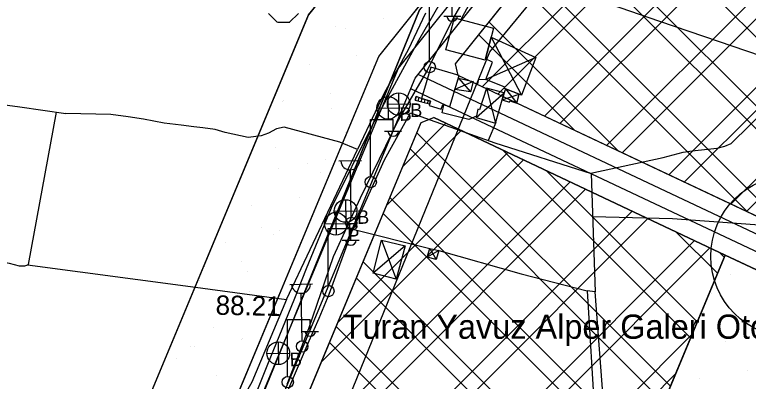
# Model space of a CAD drawing. Extents: x 417995 to 421451, y 4454518 to 4458015.
# Drawn here: x 419726.5 to 419953.3, y 4456275.9 to 4456389.2 of the extents above; entities that cross this region are included whole.
import ezdxf

# ---------------------------------------------------------------- set-up
doc = ezdxf.new("R2010")
doc.units = 0
for name, color, linetype in [('ADAKENARI', 7, 'Continuous'), ('B_Kapi', 7, 'Continuous'), ('B_Merdiven', 7, 'Continuous'), ('B_Mesken', 7, 'Continuous'), ('B_Sundurma', 7, 'Continuous'), ('KALDIRIM_FAT', 7, 'Continuous'), ('KD_DAIRE', 7, 'Continuous'), ('PL_AYA_PARK_DINLENME', 7, 'Continuous'), ('PL_K_DEPOLAMA', 7, 'Continuous'), ('PL_KA_TARIM_ALANI', 7, 'Continuous'), ('S_Cad_Sok_Lambasi', 7, 'Continuous'), ('S_Elektrik_Diregi', 7, 'Continuous'), ('S_Rogar_Kapagi_Buski', 7, 'Continuous'), ('Sinir_Cit_bir_taraf', 7, 'Continuous'), ('Sinir_itirazli_Mulkiyet', 7, 'Continuous'), ('Sinir_Tel_bir_taraf', 7, 'Continuous'), ('TR_TARIMALANI', 7, 'Continuous'), ('TRFAT_DEPOLAMA', 7, 'Continuous'), ('TRFAT_PARKALANI', 7, 'Continuous'), ('Y_Kot_Noktasi', 7, 'Continuous'), ('Y_Unsur', 7, 'Continuous'), ('Yol_Sose', 7, 'Continuous')]:
    doc.layers.add(name, color=color, linetype=linetype)

msp = doc.modelspace()

# ---------------------------------------------------------------- linework, layer by layer
at = {"layer": 'ADAKENARI'}
for p, q in [((419817.34, 4456389.19), (419937.97, 4456539.69)), ((419839.06, 4456376.31), (419960.56, 4456527.89)), ((419862.84, 4456373.99), (419954.3, 4456488.11)), ((419730.88, 4456181.8), (419817.34, 4456389.19)), ((419754.34, 4456173.09), (419839.06, 4456376.31)), ((419863.67, 4456370.37), (419862.84, 4456373.99)), ((419965.69, 4456322.26), (419863.67, 4456370.37)), ((419774.25, 4456168.89), (419852.21, 4456355.88)), ((419852.21, 4456355.88), (419856.08, 4456357.37)), ((419946.16, 4456314.89), (419856.08, 4456357.37)), ((419877.03, 4456149.07), (419946.16, 4456314.89)), ((419962.3, 4456307.28), (419946.16, 4456314.89))]:
    msp.add_line(p, q, dxfattribs=at)
at = {"layer": 'B_Kapi'}
msp.add_lwpolyline([(419820.64, 4456295.4), (419823.77, 4456302.8)], dxfattribs=at)
at = {"layer": 'B_Merdiven'}
for p, q in [((419850.29, 4456362.78), (419850.61, 4456363.91)), ((419851.25, 4456362.53), (419851.55, 4456363.58)), ((419852.22, 4456362.28), (419852.5, 4456363.26)), ((419853.19, 4456362.03), (419853.46, 4456362.97)), ((419854.16, 4456361.78), (419854.42, 4456362.68))]:
    msp.add_line(p, q, dxfattribs=at)
msp.add_lwpolyline([(419850.61, 4456363.91), (419850.29, 4456362.78), (419854.8, 4456361.61), (419855.06, 4456362.49), (419852.26, 4456363.33)], close=True, dxfattribs=at)
at = {"layer": 'B_Mesken'}
for points in [[(419862.46, 4456388.24), (419874.57, 4456385.04), (419871.96, 4456375.15), (419859.85, 4456378.35)], [(419863.93, 4456370.38), (419855.16, 4456373.01), (419852.26, 4456363.33), (419855.06, 4456362.49), (419854.64, 4456361.09), (419858.41, 4456359.96), (419858.86, 4456361.45), (419861.06, 4456360.79)]]:
    msp.add_lwpolyline(points, close=True, dxfattribs=at)
at = {"layer": 'B_Sundurma'}
for p, q in [((419873.83, 4456382.23), (419883.26, 4456364.36)), ((419887.66, 4456375.97), (419872.21, 4456369.18)), ((419863.7, 4456369.6), (419867.4, 4456365.31)), ((419868.3, 4456368.58), (419862.64, 4456366.06)), ((419869.22, 4456357.37), (419877.86, 4456365)), ((419872.41, 4456366.49), (419875.21, 4456355.71)), ((419878.32, 4456366.25), (419881.77, 4456361.87)), ((419877.24, 4456362.83), (419882.48, 4456364.66)), ((419839.94, 4456319.51), (419844.48, 4456307.41)), ((419847.26, 4456317.76), (419837.35, 4456309.32)), ((419857.64, 4456316.25), (419854.06, 4456314.19)), ((419854.87, 4456316.93), (419856.8, 4456313.54))]:
    msp.add_line(p, q, dxfattribs=at)
for points in [[(419873.83, 4456382.23), (419887.66, 4456375.97), (419883.26, 4456364.36), (419877.86, 4456366.42), (419878.03, 4456366.82), (419872.21, 4456369.18), (419874.21, 4456374.52), (419872.08, 4456375.6)], [(419863.7, 4456369.6), (419868.3, 4456368.58), (419867.4, 4456365.31), (419862.64, 4456366.06)], [(419872.41, 4456366.49), (419870.27, 4456359.83), (419869.68, 4456359.98), (419869.22, 4456357.37), (419875.21, 4456355.71), (419877.86, 4456365)], [(419878.32, 4456366.25), (419877.86, 4456365), (419877.24, 4456362.83), (419879.5, 4456362.13), (419879.65, 4456362.59), (419881.77, 4456361.87), (419882.48, 4456364.66)], [(419839.94, 4456319.51), (419847.26, 4456317.76), (419844.48, 4456307.41), (419837.35, 4456309.32)], [(419854.87, 4456316.93), (419857.64, 4456316.25), (419856.8, 4456313.54), (419854.06, 4456314.19)]]:
    msp.add_lwpolyline(points, close=True, dxfattribs=at)
at = {"layer": 'KALDIRIM_FAT'}
for p, q in [((419845.14, 4456372.7), (419966.88, 4456524.58)), ((419850.35, 4456369.61), (419972.3, 4456521.75)), ((419760.9, 4456170.65), (419845.14, 4456372.7)), ((419766.53, 4456168.56), (419850.35, 4456369.61)), ((419964.56, 4456317.27), (419851.23, 4456370.71)), ((419963.43, 4456312.27), (419848.95, 4456366.26))]:
    msp.add_line(p, q, dxfattribs=at)
at = {"layer": 'KD_DAIRE'}
msp.add_circle((419966.74, 4456314.48), 25, dxfattribs=at)
at = {"layer": 'PL_AYA_PARK_DINLENME'}
for points in [[(420118.96, 4457025.05), (419997.85, 4457034.52), (419976.45, 4456862.61), (419990.59, 4456775.21), (419973.03, 4456658.34), (419937.97, 4456539.69), (419817.34, 4456389.19), (419730.88, 4456181.8), (419679.75, 4456025.55), (419854.6, 4455987.6)], [(419859.9, 4456012.03), (419712.12, 4456044.1), (419754.34, 4456173.09), (419839.06, 4456376.31), (419960.56, 4456527.89), (419997.49, 4456652.91), (420015.89, 4456775.35), (420001.7, 4456863.07), (420019.71, 4457007.73), (420039.67, 4457006.17), (420110.63, 4457000.62), (420122.08, 4456999.73), (420124.45, 4456999.54)], [(419884.24, 4455014.01), (419916.83, 4455187.99), (419837.29, 4455197.86), (419804.18, 4455325.18), (419819.77, 4455424.95), (419807.91, 4455531.7), (419785.76, 4455586.42), (419835.59, 4455637.43), (419842.19, 4455646.09), (419927.54, 4456021.09), (419744.69, 4456064.85), (419766.68, 4456168.71), (419803.1, 4456205.13), (419873.42, 4456377.73), (419915.08, 4456428.31), (419995.43, 4456517.04), (420046.79, 4456762.24), (420038.67, 4456854.78)], [(420013.63, 4456854.22), (420021.56, 4456763.74), (419972.35, 4456528.79), (419896.15, 4456444.66), (419851.71, 4456390.68), (419781.86, 4456219.24), (419743.76, 4456181.14), (419715.18, 4456046.21), (419900.92, 4456001.76), (419824.72, 4455719.19), (419823.13, 4455660.45), (419756.46, 4455592.19), (419783.44, 4455525.52), (419794.56, 4455425.51), (419778.68, 4455323.91), (419819.96, 4455165.16), (419792.54, 4455014.98)]]:
    msp.add_lwpolyline(points, dxfattribs=at)
msp.add_lwpolyline([(419877.03, 4456149.07), (419946.16, 4456314.89), (419962.3, 4456307.28), (419997.77, 4456307.14), (419969.35, 4456133.92)], close=True, dxfattribs=at)
at = {"layer": 'PL_K_DEPOLAMA'}
for points in [[(420098.25, 4456467.95), (420082.26, 4456394.89), (420082.26, 4456394.98), (420013.41, 4456395.25), (420013.13, 4456322.08), (419965.69, 4456322.26), (419863.67, 4456370.37), (419862.84, 4456373.99), (419954.3, 4456488.11), (420095.91, 4456471.24)], [(419774.25, 4456168.89), (419852.21, 4456355.88), (419856.08, 4456357.37), (419946.16, 4456314.89), (419877.03, 4456149.07), (419776.06, 4456165.64)]]:
    msp.add_lwpolyline(points, close=True, dxfattribs=at)
at = {"layer": 'PL_KA_TARIM_ALANI'}
msp.add_line((419781.86, 4456219.24), (419851.71, 4456390.68), dxfattribs=at)
at = {"layer": 'S_Cad_Sok_Lambasi'}
for p, q in [((419826.76, 4456344), (419833.75, 4456344.12)), ((419830.56, 4456326.56), (419830.3, 4456341.23)), ((419811.56, 4456305.82), (419818.56, 4456305.94)), ((419815.36, 4456288.38), (419815.11, 4456303.06))]:
    msp.add_line(p, q, dxfattribs=at)
for centre in [(419830.59, 4456324.81), (419815.4, 4456286.63)]:
    msp.add_circle(centre, 1.75, dxfattribs=at)
for centre in [(419830.25, 4456344.16), (419815.06, 4456305.99)]:
    msp.add_arc(centre, 2.93, 184.298, 357.9072, dxfattribs=at)
at = {"layer": 'S_Elektrik_Diregi'}
for p, q in [((419854.82, 4456374.85), (419854.82, 4456392.35)), ((419861.82, 4456388.85), (419861.82, 4456392.35)), ((419859.16, 4456388.71), (419864.41, 4456388.71)), ((419836.55, 4456339.28), (419836.55, 4456356.78)), ((419836.55, 4456356.78), (419843.55, 4456356.78)), ((419843.55, 4456353.28), (419843.55, 4456356.78)), ((419840.89, 4456353.14), (419846.14, 4456353.14)), ((419823.47, 4456305.6), (419823.47, 4456323.1)), ((419823.47, 4456323.1), (419830.47, 4456323.1)), ((419830.47, 4456319.6), (419830.47, 4456323.1)), ((419827.81, 4456319.46), (419833.06, 4456319.46)), ((419810.89, 4456277.43), (419810.89, 4456294.93)), ((419810.89, 4456294.93), (419817.89, 4456294.93)), ((419817.89, 4456291.43), (419817.89, 4456294.93)), ((419815.23, 4456291.29), (419820.48, 4456291.29))]:
    msp.add_line(p, q, dxfattribs=at)
for centre in [(419854.85, 4456373.02), (419836.59, 4456337.44), (419823.51, 4456303.76), (419810.93, 4456275.6)]:
    msp.add_circle(centre, 1.75, dxfattribs=at)
for centre in [(419861.82, 4456388.87), (419843.55, 4456353.29), (419830.47, 4456319.61), (419817.89, 4456291.45)]:
    msp.add_arc(centre, 1.66, 184.8384, 355.1464, dxfattribs=at)
at = {"layer": 'S_Rogar_Kapagi_Buski'}
for p, q in [((419845.19, 4456365.05), (419845.31, 4456358.05)), ((419841.92, 4456363.87), (419842.04, 4456356.87)), ((419838.48, 4456360.31), (419845.48, 4456360.43)), ((419841.75, 4456361.49), (419848.75, 4456361.61)), ((419828.78, 4456332.01), (419828.9, 4456325.01)), ((419825.34, 4456328.45), (419832.34, 4456328.57)), ((419825.75, 4456328.07), (419825.87, 4456321.07)), ((419822.31, 4456324.51), (419829.31, 4456324.63)), ((419807.95, 4456288.01), (419808.07, 4456281.01)), ((419804.51, 4456284.45), (419811.51, 4456284.57))]:
    msp.add_line(p, q, dxfattribs=at)
for centre in [(419845.25, 4456361.55), (419841.98, 4456360.37), (419828.84, 4456328.51), (419825.81, 4456324.57), (419808.01, 4456284.51)]:
    msp.add_circle(centre, 3.5, dxfattribs=at)
at = {"layer": 'Sinir_Cit_bir_taraf'}
for points in [[(419868.21, 4456368.24), (419869.75, 4456367.86), (419870.07, 4456369.31), (419872.21, 4456369.18)], [(419869.29, 4456357.79), (419866.97, 4456356.78), (419858.7, 4456358.87), (419859.24, 4456361.34)]]:
    msp.add_lwpolyline(points, dxfattribs=at)
at = {"layer": 'Sinir_itirazli_Mulkiyet'}
for points in [[(419903.5, 4456412.57), (419882.72, 4456418.25), (419870.26, 4456398.29), (419864.41, 4456387.73)], [(419874.48, 4456405.05), (419925.9, 4456387.18), (419970.93, 4456371.83), (419979.28, 4456393.75)], [(419853.49, 4456389.64), (419848.17, 4456378.33), (419840.78, 4456364.98), (419832.49, 4456347.57), (419827.07, 4456349.84), (419809.81, 4456354.41), (419807.5, 4456353.92), (419804.99, 4456352.53), (419802.78, 4456351.71), (419798.76, 4456351.2), (419791.57, 4456352.75), (419788.5, 4456353.68), (419784.69, 4456354.22), (419781.89, 4456354.58), (419777.95, 4456355.04), (419772.73, 4456355.66), (419766.4, 4456356.87), (419761.65, 4456357.67), (419756.25, 4456358.35), (419742.37, 4456358.67)], [(419904.63, 4456340.17), (419927.01, 4456345.07), (419933.16, 4456346.68), (419935.99, 4456347.1), (419940.77, 4456347.66), (419943.75, 4456347.92), (419946.1, 4456348.52), (419948.01, 4456349.35), (419970.93, 4456371.83)], [(419722.71, 4456361.48), (419728.13, 4456360.69), (419742.37, 4456358.67)], [(419730.76, 4456311.96), (419739.43, 4456359.09)], [(419831.3, 4456323.15), (419840.82, 4456344.36), (419848.86, 4456358.85), (419874.95, 4456349.56), (419904.77, 4456340.13), (419905.98, 4456303.54)], [(419875.27, 4456355.89), (419872.96, 4456350.27)], [(419730.5, 4456311.87), (419780.93, 4456305.2), (419810.54, 4456301.18), (419832.49, 4456347.57)], [(419905.21, 4456326.76), (419929.91, 4456326.14), (419972.33, 4456323.1), (420016.15, 4456319.6)], [(419722.2, 4456312.91), (419724.84, 4456312.41), (419727.96, 4456311.6), (419728.29, 4456311.54), (419729.64, 4456311.57), (419729.97, 4456311.68), (419730.84, 4456311.99), (419730.84, 4456311.99)], [(419908.54, 4456269.36), (419905.98, 4456303.54), (419903.48, 4456303.84)], [(419810.54, 4456301.18), (419799.8, 4456275.61), (419791.05, 4456260.28), (419785.71, 4456255.31), (419781.01, 4456252.92), (419775.68, 4456251.51), (419771.94, 4456251.37), (419765.02, 4456251.52), (419733.12, 4456258.33)]]:
    msp.add_lwpolyline(points, dxfattribs=at)
at = {"layer": 'Sinir_Tel_bir_taraf'}
for points in [[(419823.77, 4456302.8), (419831.1, 4456322.94), (419854.87, 4456316.93)], [(419857.64, 4456316.25), (419883.14, 4456309.13), (419903.48, 4456303.84), (419905.9, 4456264.68), (419884.8, 4456265.69), (419876.18, 4456247.73), (419867.43, 4456229.56)], [(419839.23, 4456236.9), (419827.37, 4456240.15), (419811.8, 4456245.27), (419804.89, 4456249.87), (419804.44, 4456250.72), (419804.17, 4456252.11), (419804.19, 4456252.92), (419806.22, 4456261.15), (419810.98, 4456272.86), (419817.52, 4456288.33), (419820.64, 4456295.4)]]:
    msp.add_lwpolyline(points, dxfattribs=at)
at = {"layer": 'TR_TARIMALANI'}
for p, q in [((419807.71, 4456386.87), (419805, 4456389.58)), ((419811.54, 4456386.87), (419814.25, 4456389.58)), ((419807.75, 4456386.89), (419811.58, 4456386.89))]:
    msp.add_line(p, q, dxfattribs=at)
at = {"layer": 'TRFAT_DEPOLAMA'}
for p, q in [((419871.07, 4456366.89), (419988.25, 4456484.06)), ((419875.87, 4456364.62), (419994.56, 4456483.31)), ((419933.53, 4456337.43), (420070.38, 4456474.28)), ((419947.95, 4456330.63), (420089.34, 4456472.02)), ((419907.82, 4456430.11), (420013.14, 4456324.79)), ((419890.29, 4456357.82), (419958.33, 4456425.86)), ((419895.09, 4456355.56), (419958.33, 4456418.79)), ((419898.38, 4456418.34), (419994.56, 4456322.15)), ((419895.23, 4456414.41), (419987.46, 4456322.18)), ((419885.79, 4456402.64), (419966.17, 4456322.26)), ((419882.65, 4456398.71), (419953.2, 4456328.15)), ((419909.51, 4456348.76), (419958.33, 4456397.58)), ((419914.31, 4456346.49), (419964.88, 4456397.06)), ((419928.73, 4456339.69), (419986.1, 4456397.06)), ((419952.75, 4456328.36), (420013.39, 4456389)), ((419873.21, 4456386.94), (419913.06, 4456347.08)), ((419870.06, 4456383.01), (419899.68, 4456353.39)), ((419846.6, 4456342.41), (419859.8, 4456355.62)), ((419841.54, 4456330.29), (419864.6, 4456353.35)), ((419850.88, 4456352.69), (419929.25, 4456274.33)), ((419848.8, 4456347.7), (419927.17, 4456269.34)), ((419877.54, 4456347.25), (419935.49, 4456289.3)), ((419826.37, 4456293.91), (419879.02, 4456346.55)), ((419821.32, 4456281.78), (419883.82, 4456344.29)), ((419890.92, 4456340.94), (419937.57, 4456294.29)), ((419806.15, 4456245.4), (419898.24, 4456337.49)), ((419801.09, 4456233.27), (419903.04, 4456335.22)), ((419842.56, 4456332.73), (419920.93, 4456254.36)), ((419840.48, 4456327.74), (419918.85, 4456249.37)), ((419858.43, 4456269.4), (419917.46, 4456328.43)), ((419865.5, 4456269.4), (419922.26, 4456326.16)), ((419931.06, 4456322.01), (419943.81, 4456309.26)), ((419878.7, 4456261.38), (419936.68, 4456319.36)), ((419878.7, 4456254.31), (419941.49, 4456317.1)), ((419944.44, 4456315.7), (419945.89, 4456314.25)), ((419834.24, 4456312.77), (419877.61, 4456269.4)), ((419832.16, 4456307.78), (419870.54, 4456269.4)), ((419825.91, 4456292.81), (419849.33, 4456269.4)), ((419806.28, 4456160.68), (419935.91, 4456290.31)), ((419823.83, 4456287.82), (419843.7, 4456267.95)), ((419812.36, 4456159.68), (419930.86, 4456278.18))]:
    msp.add_line(p, q, dxfattribs=at)
at = {"layer": 'TRFAT_PARKALANI'}
for p, q in [((419840.41, 4456388.14), (419840.41, 4456388.14)), ((419825.64, 4456385.54), (419825.64, 4456385.54)), ((419828.79, 4456384.8), (419828.79, 4456384.8)), ((419813.2, 4456378.92), (419813.2, 4456378.92)), ((419832.3, 4456376.56), (419832.3, 4456376.56)), ((419817.53, 4456373.95), (419817.53, 4456373.95)), ((419837.55, 4456373.24), (419837.55, 4456373.24)), ((419824.19, 4456364.97), (419824.19, 4456364.97)), ((419809.68, 4456362.78), (419809.68, 4456362.78)), ((419809.42, 4456362.37), (419809.42, 4456362.37)), ((419824.45, 4456360.18), (419824.45, 4456360.18)), ((419816.08, 4456353.39), (419816.08, 4456353.39)), ((419828.66, 4456352.73), (419828.66, 4456352.73)), ((419807.07, 4456348.01), (419807.07, 4456348.01)), ((419822.74, 4456344.41), (419822.74, 4456344.41)), ((419817.17, 4456343.08), (419817.17, 4456343.08)), ((419807.97, 4456341.8), (419807.97, 4456341.8)), ((419820.98, 4456340.48), (419820.98, 4456340.48)), ((419814.63, 4456332.82), (419814.63, 4456332.82)), ((419799.85, 4456330.22), (419799.85, 4456330.22)), ((419802.73, 4456323.39), (419802.73, 4456323.39)), ((419808.27, 4456322.57), (419808.27, 4456322.57)), ((419806.51, 4456321.24), (419806.51, 4456321.24)), ((419791.74, 4456318.63), (419791.74, 4456318.63)), ((419796.78, 4456312.93), (419796.78, 4456312.93)), ((419785.36, 4456311.22), (419785.36, 4456311.22)), ((419798.4, 4456309.65), (419798.4, 4456309.65)), ((419947.73, 4456308.86), (419947.73, 4456308.86)), ((419783.63, 4456307.05), (419783.63, 4456307.05)), ((419799.26, 4456303.69), (419799.26, 4456303.69)), ((419941.82, 4456302.98), (419941.82, 4456302.98)), ((419805.06, 4456300.67), (419805.06, 4456300.67)), ((419790.29, 4456298.07), (419790.29, 4456298.07)), ((419939.61, 4456297.27), (419939.61, 4456297.27)), ((419787.89, 4456292.41), (419787.89, 4456292.41)), ((419951.52, 4456293.91), (419951.52, 4456293.91)), ((419796.65, 4456288.92), (419796.65, 4456288.92)), ((419796.95, 4456289.09), (419796.95, 4456289.09)), ((419946.28, 4456288.29), (419946.28, 4456288.29)), ((419781.01, 4456286.6), (419781.01, 4456286.6)), ((419782.18, 4456286.48), (419782.18, 4456286.48)), ((419776.4, 4456282.77), (419776.4, 4456282.77)), ((419932.93, 4456282.47), (419932.93, 4456282.47)), ((419952.94, 4456279.31), (419952.94, 4456279.31)), ((419788.84, 4456277.5), (419788.84, 4456277.5)), ((419938.16, 4456276.71), (419938.16, 4456276.71))]:
    msp.add_line(p, q, dxfattribs=at)
at = {"layer": 'Yol_Sose'}
for points in [[(419922.42, 4456429.03), (419906.52, 4456435.41), (419899.71, 4456437.63), (419898.65, 4456437.65), (419897.23, 4456436.92), (419882.98, 4456422.21), (419871.03, 4456403.48), (419862.61, 4456389.09), (419853.86, 4456371.68), (419845.08, 4456356.62), (419833.3, 4456332.44), (419825.03, 4456314.38), (419817.41, 4456292.12), (419810.67, 4456274.87)], [(419862.58, 4456400.76), (419851.33, 4456381.19), (419837.05, 4456354.97), (419824.4, 4456329.35), (419816.69, 4456310.6), (419813.04, 4456301.48), (419804.49, 4456280.53), (419795.63, 4456258.37)]]:
    msp.add_lwpolyline(points, dxfattribs=at)

# ---------------------------------------------------------------- texts
at = {"layer": 'S_Rogar_Kapagi_Buski'}
for p in [(419845.55, 4456356.37), (419848.82, 4456357.55), (419832.41, 4456324.51), (419829.38, 4456320.57), (419811.58, 4456280.5)]:
    msp.add_text('B', height=4.2, rotation=1, dxfattribs=at).set_placement(p)
at = {"layer": 'Y_Kot_Noktasi'}
msp.add_text('88.21', height=6, rotation=358.8393, dxfattribs=at).set_placement((419788.61, 4456296.45))
at = {"layer": 'Y_Unsur'}
msp.add_text('Turan Yavuz Alper Galeri Otoparký', height=7.5, dxfattribs=at).set_placement((419827.9, 4456289))

doc.saveas('drawing.dxf')
